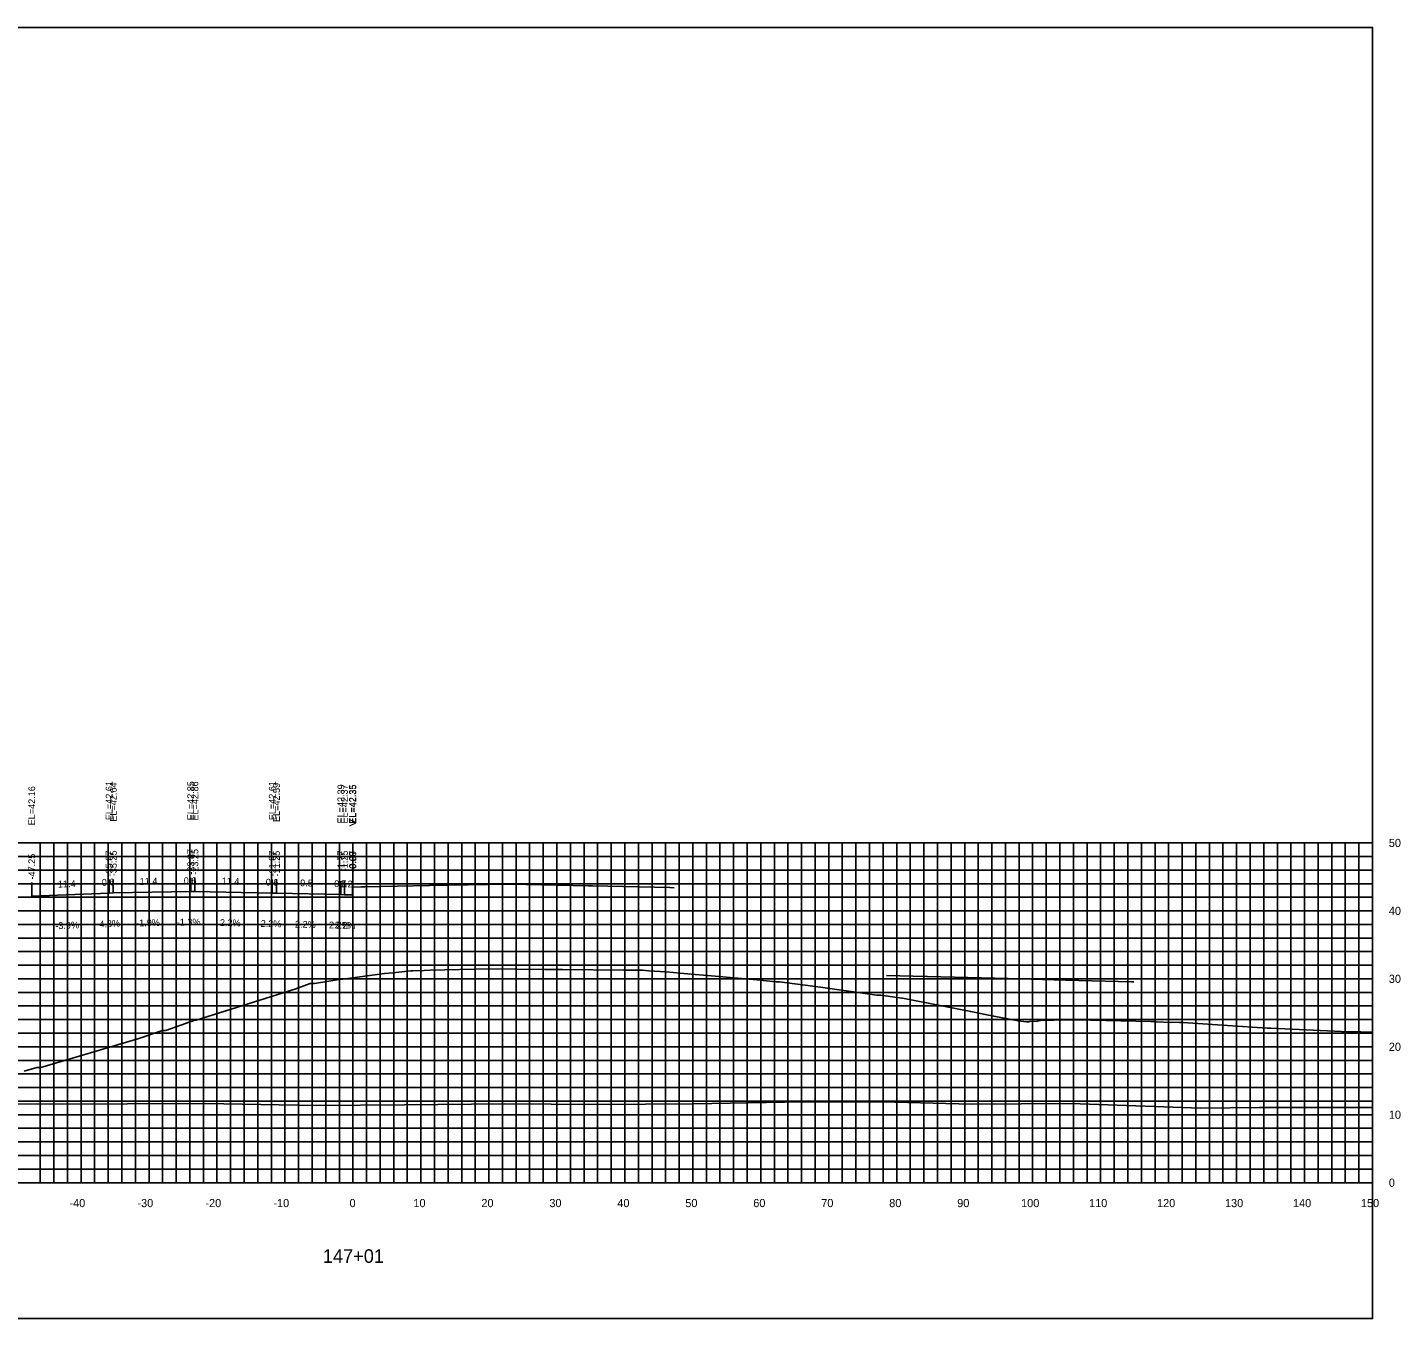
# Model space of a CAD drawing. Extents: x 1800880 to 1818864, y 245271 to 250560.
# Drawn here: x 1815699.4 to 1815901.4, y 246712 to 246902 of the extents above; entities that cross this region are included whole.
import ezdxf

# ---------------------------------------------------------------- set-up
doc = ezdxf.new("R2010")
doc.units = 0
for name, color, linetype in [('33', 7, 'Continuous'), ('ANNO-TXT', 7, 'Continuous'), ('AXIS', 7, 'Continuous'), ('CL-CNST', 7, 'Continuous'), ('DESIGN - DRAINAGE - Bridges', 7, 'Continuous'), ('Level 32', 7, 'Continuous'), ('Level 37', 7, 'Continuous'), ('Level 46', 7, 'Continuous'), ('Level 62', 7, 'Continuous'), ('SHT-BDR', 7, 'Continuous')]:
    doc.layers.add(name, color=color, linetype=linetype)

msp = doc.modelspace()

# ---------------------------------------------------------------- linework, layer by layer
at = {"layer": 'AXIS'}
msp.add_lwpolyline([(1815747.31, 246775.47), (1815747.38, 246775.47), (1815748.56, 246775.49), (1815749.08, 246775.5), (1815758.56, 246775.67), (1815769.94, 246775.88), (1815770.56, 246775.89), (1815781.94, 246775.64), (1815782.56, 246775.63), (1815793.94, 246775.38), (1815794.56, 246775.36)], dxfattribs=at)
at = {"layer": 'CL-CNST'}
msp.add_lwpolyline([(1815698.92, 246748.39), (1815700.83, 246748.89), (1815701.33, 246748.9), (1815701.39, 246748.91), (1815715.68, 246753.13), (1815719.27, 246754.35), (1815719.39, 246754.35), (1815719.78, 246754.36), (1815724.03, 246755.88), (1815724.27, 246755.89), (1815738.75, 246760.44), (1815741.02, 246761.26), (1815741.19, 246761.28), (1815741.39, 246761.28), (1815741.65, 246761.27), (1815745.56, 246761.93), (1815745.83, 246761.93), (1815751.97, 246762.73), (1815753.16, 246762.85), (1815755.83, 246763.12), (1815756.14, 246763.15), (1815757.78, 246763.19), (1815758.69, 246763.22), (1815767.33, 246763.44), (1815775.53, 246763.35), (1815778.13, 246763.34), (1815787.12, 246763.25), (1815789.89, 246763.21), (1815790.77, 246763.15), (1815793.39, 246762.99), (1815795.43, 246762.8), (1815797.07, 246762.65), (1815799.46, 246762.43), (1815806.71, 246761.82), (1815809.58, 246761.53), (1815809.76, 246761.53), (1815810.08, 246761.53), (1815816.08, 246760.71), (1815824.41, 246759.57), (1815824.57, 246759.57), (1815824.95, 246759.57), (1815828.05, 246759.1), (1815828.15, 246759.1), (1815838.2, 246757.13), (1815839.63, 246756.86), (1815840.33, 246756.73), (1815845.19, 246755.8), (1815846.4, 246755.65), (1815846.83, 246755.65), (1815846.84, 246755.66), (1815848.03, 246755.75), (1815848.69, 246755.86), (1815848.91, 246755.87), (1815848.93, 246755.87), (1815848.96, 246755.87), (1815848.98, 246755.87), (1815849.01, 246755.87), (1815849.04, 246755.87), (1815849.08, 246755.87), (1815849.11, 246755.87), (1815849.16, 246755.87), (1815849.21, 246755.87), (1815849.27, 246755.87), (1815849.35, 246755.87), (1815849.43, 246755.87), (1815849.54, 246755.87), (1815849.67, 246755.87), (1815849.84, 246755.87), (1815849.93, 246755.87), (1815850, 246755.87), (1815850.42, 246755.89), (1815851.04, 246755.91), (1815851.52, 246755.93), (1815855.8, 246755.86), (1815864.76, 246755.7), (1815864.96, 246755.68), (1815865.13, 246755.66), (1815865.27, 246755.65), (1815865.39, 246755.64), (1815865.49, 246755.63), (1815867.58, 246755.53), (1815867.81, 246755.59), (1815868.94, 246755.53), (1815868.96, 246755.52), (1815869.09, 246755.52), (1815869.31, 246755.52), (1815869.47, 246755.52), (1815870.16, 246755.48), (1815881.83, 246754.72), (1815882.16, 246754.72), (1815882.35, 246754.72), (1815892.74, 246754.23), (1815895.08, 246754.16), (1815895.48, 246754.16), (1815895.58, 246754.16), (1815897.31, 246754.12)], dxfattribs=at)
at = {"layer": 'DESIGN - DRAINAGE - Bridges'}
for p, q in [((1815897.31, 246731.96), (1815897.31, 246781.96)), ((1815897.37, 246781.96), (1815897.31, 246781.96)), ((1815897.37, 246771.96), (1815897.31, 246771.96)), ((1815897.37, 246761.96), (1815897.31, 246761.96)), ((1815897.37, 246751.96), (1815897.31, 246751.96)), ((1815897.37, 246741.96), (1815897.31, 246741.96)), ((1815597.31, 246731.96), (1815897.31, 246731.96)), ((1815707.31, 246731.9), (1815707.31, 246731.96)), ((1815717.31, 246731.9), (1815717.31, 246731.96)), ((1815727.31, 246731.9), (1815727.31, 246731.96)), ((1815737.31, 246731.9), (1815737.31, 246731.96)), ((1815747.31, 246731.9), (1815747.31, 246731.96)), ((1815757.31, 246731.9), (1815757.31, 246731.96)), ((1815767.31, 246731.9), (1815767.31, 246731.96)), ((1815777.31, 246731.9), (1815777.31, 246731.96)), ((1815787.31, 246731.9), (1815787.31, 246731.96)), ((1815797.31, 246731.9), (1815797.31, 246731.96)), ((1815807.31, 246731.9), (1815807.31, 246731.96)), ((1815817.31, 246731.9), (1815817.31, 246731.96)), ((1815827.31, 246731.9), (1815827.31, 246731.96)), ((1815837.31, 246731.9), (1815837.31, 246731.96)), ((1815847.31, 246731.9), (1815847.31, 246731.96)), ((1815857.31, 246731.9), (1815857.31, 246731.96)), ((1815867.31, 246731.9), (1815867.31, 246731.96)), ((1815877.31, 246731.9), (1815877.31, 246731.96)), ((1815887.31, 246731.9), (1815887.31, 246731.96)), ((1815897.31, 246731.9), (1815897.31, 246731.96)), ((1815897.37, 246731.96), (1815897.31, 246731.96))]:
    msp.add_line(p, q, dxfattribs=at)
at = {"layer": 'Level 37'}
for p, q in [((1815700.06, 246774.13), (1815700.06, 246776.13)), ((1815711.44, 246774.57), (1815711.44, 246776.57)), ((1815712.06, 246774.6), (1815712.06, 246776.6)), ((1815723.44, 246774.81), (1815723.44, 246776.81)), ((1815724.06, 246774.82), (1815724.06, 246776.82)), ((1815735.44, 246774.57), (1815735.44, 246776.57)), ((1815736.06, 246774.56), (1815736.06, 246776.56)), ((1815745.54, 246774.35), (1815745.54, 246776.35)), ((1815746.06, 246774.34), (1815746.06, 246776.34)), ((1815747.24, 246774.31), (1815747.24, 246776.31)), ((1815747.31, 246774.31), (1815747.31, 246776.31))]:
    msp.add_line(p, q, dxfattribs=at)
msp.add_lwpolyline([(1815597.31, 246711.96), (1815897.31, 246711.96), (1815897.31, 246901.96), (1815597.31, 246901.96)], close=True, dxfattribs=at)
at = {"layer": 'Level 46'}
for p, q in [((1815597.31, 246781.96), (1815897.31, 246781.96)), ((1815701.31, 246731.96), (1815701.31, 246781.96)), ((1815703.31, 246731.96), (1815703.31, 246781.96)), ((1815705.31, 246731.96), (1815705.31, 246781.96)), ((1815707.31, 246731.96), (1815707.31, 246781.96)), ((1815709.31, 246731.96), (1815709.31, 246781.96)), ((1815711.31, 246731.96), (1815711.31, 246781.96)), ((1815713.31, 246731.96), (1815713.31, 246781.96)), ((1815715.31, 246731.96), (1815715.31, 246781.96)), ((1815717.31, 246731.96), (1815717.31, 246781.96)), ((1815719.31, 246731.96), (1815719.31, 246781.96)), ((1815721.31, 246731.96), (1815721.31, 246781.96)), ((1815723.31, 246731.96), (1815723.31, 246781.96)), ((1815725.31, 246731.96), (1815725.31, 246781.96)), ((1815727.31, 246731.96), (1815727.31, 246781.96)), ((1815729.31, 246731.96), (1815729.31, 246781.96)), ((1815731.31, 246731.96), (1815731.31, 246781.96)), ((1815733.31, 246731.96), (1815733.31, 246781.96)), ((1815735.31, 246731.96), (1815735.31, 246781.96)), ((1815737.31, 246731.96), (1815737.31, 246781.96)), ((1815739.31, 246731.96), (1815739.31, 246781.96)), ((1815741.31, 246731.96), (1815741.31, 246781.96)), ((1815743.31, 246731.96), (1815743.31, 246781.96)), ((1815745.31, 246731.96), (1815745.31, 246781.96)), ((1815747.31, 246731.96), (1815747.31, 246781.96)), ((1815749.31, 246731.96), (1815749.31, 246781.96)), ((1815751.31, 246731.96), (1815751.31, 246781.96)), ((1815753.31, 246731.96), (1815753.31, 246781.96)), ((1815755.31, 246731.96), (1815755.31, 246781.96)), ((1815757.31, 246731.96), (1815757.31, 246781.96)), ((1815759.31, 246731.96), (1815759.31, 246781.96)), ((1815761.31, 246731.96), (1815761.31, 246781.96)), ((1815763.31, 246731.96), (1815763.31, 246781.96)), ((1815765.31, 246731.96), (1815765.31, 246781.96)), ((1815767.31, 246731.96), (1815767.31, 246781.96)), ((1815769.31, 246731.96), (1815769.31, 246781.96)), ((1815771.31, 246731.96), (1815771.31, 246781.96)), ((1815773.31, 246731.96), (1815773.31, 246781.96)), ((1815775.31, 246731.96), (1815775.31, 246781.96)), ((1815777.31, 246731.96), (1815777.31, 246781.96)), ((1815779.31, 246731.96), (1815779.31, 246781.96)), ((1815781.31, 246731.96), (1815781.31, 246781.96)), ((1815783.31, 246731.96), (1815783.31, 246781.96)), ((1815785.31, 246731.96), (1815785.31, 246781.96)), ((1815787.31, 246731.96), (1815787.31, 246781.96)), ((1815789.31, 246731.96), (1815789.31, 246781.96)), ((1815791.31, 246731.96), (1815791.31, 246781.96)), ((1815793.31, 246731.96), (1815793.31, 246781.96)), ((1815795.31, 246731.96), (1815795.31, 246781.96)), ((1815797.31, 246731.96), (1815797.31, 246781.96)), ((1815799.31, 246731.96), (1815799.31, 246781.96)), ((1815801.31, 246731.96), (1815801.31, 246781.96)), ((1815803.31, 246731.96), (1815803.31, 246781.96)), ((1815805.31, 246731.96), (1815805.31, 246781.96)), ((1815807.31, 246731.96), (1815807.31, 246781.96)), ((1815809.31, 246731.96), (1815809.31, 246781.96)), ((1815811.31, 246731.96), (1815811.31, 246781.96)), ((1815813.31, 246731.96), (1815813.31, 246781.96)), ((1815815.31, 246731.96), (1815815.31, 246781.96)), ((1815817.31, 246731.96), (1815817.31, 246781.96)), ((1815819.31, 246731.96), (1815819.31, 246781.96)), ((1815821.31, 246731.96), (1815821.31, 246781.96)), ((1815823.31, 246731.96), (1815823.31, 246781.96)), ((1815825.31, 246731.96), (1815825.31, 246781.96)), ((1815827.31, 246731.96), (1815827.31, 246781.96)), ((1815829.31, 246731.96), (1815829.31, 246781.96)), ((1815831.31, 246731.96), (1815831.31, 246781.96)), ((1815833.31, 246731.96), (1815833.31, 246781.96)), ((1815835.31, 246731.96), (1815835.31, 246781.96)), ((1815837.31, 246731.96), (1815837.31, 246781.96)), ((1815839.31, 246731.96), (1815839.31, 246781.96)), ((1815841.31, 246731.96), (1815841.31, 246781.96)), ((1815843.31, 246731.96), (1815843.31, 246781.96)), ((1815845.31, 246731.96), (1815845.31, 246781.96)), ((1815847.31, 246731.96), (1815847.31, 246781.96)), ((1815849.31, 246731.96), (1815849.31, 246781.96)), ((1815851.31, 246731.96), (1815851.31, 246781.96)), ((1815853.31, 246731.96), (1815853.31, 246781.96)), ((1815855.31, 246731.96), (1815855.31, 246781.96)), ((1815857.31, 246731.96), (1815857.31, 246781.96)), ((1815859.31, 246731.96), (1815859.31, 246781.96)), ((1815861.31, 246731.96), (1815861.31, 246781.96)), ((1815863.31, 246731.96), (1815863.31, 246781.96)), ((1815865.31, 246731.96), (1815865.31, 246781.96)), ((1815867.31, 246731.96), (1815867.31, 246781.96)), ((1815869.31, 246731.96), (1815869.31, 246781.96)), ((1815871.31, 246731.96), (1815871.31, 246781.96)), ((1815873.31, 246731.96), (1815873.31, 246781.96)), ((1815875.31, 246731.96), (1815875.31, 246781.96)), ((1815877.31, 246731.96), (1815877.31, 246781.96)), ((1815879.31, 246731.96), (1815879.31, 246781.96)), ((1815881.31, 246731.96), (1815881.31, 246781.96)), ((1815883.31, 246731.96), (1815883.31, 246781.96)), ((1815885.31, 246731.96), (1815885.31, 246781.96)), ((1815887.31, 246731.96), (1815887.31, 246781.96)), ((1815889.31, 246731.96), (1815889.31, 246781.96)), ((1815891.31, 246731.96), (1815891.31, 246781.96)), ((1815893.31, 246731.96), (1815893.31, 246781.96)), ((1815895.31, 246731.96), (1815895.31, 246781.96)), ((1815897.31, 246731.96), (1815897.31, 246781.96)), ((1815597.31, 246779.96), (1815897.31, 246779.96)), ((1815597.31, 246777.96), (1815897.31, 246777.96)), ((1815597.31, 246775.96), (1815897.31, 246775.96)), ((1815597.31, 246773.96), (1815897.31, 246773.96)), ((1815597.31, 246771.96), (1815897.31, 246771.96)), ((1815597.31, 246769.96), (1815897.31, 246769.96)), ((1815597.31, 246767.96), (1815897.31, 246767.96)), ((1815597.31, 246765.96), (1815897.31, 246765.96)), ((1815597.31, 246763.96), (1815897.31, 246763.96)), ((1815597.31, 246761.96), (1815897.31, 246761.96)), ((1815597.31, 246759.96), (1815897.31, 246759.96)), ((1815597.31, 246757.96), (1815897.31, 246757.96)), ((1815597.31, 246755.96), (1815897.31, 246755.96)), ((1815597.31, 246753.96), (1815897.31, 246753.96)), ((1815597.31, 246751.96), (1815897.31, 246751.96)), ((1815597.31, 246749.96), (1815897.31, 246749.96)), ((1815597.31, 246747.96), (1815897.31, 246747.96)), ((1815597.31, 246745.96), (1815897.31, 246745.96)), ((1815597.31, 246743.96), (1815897.31, 246743.96)), ((1815597.31, 246741.96), (1815897.31, 246741.96)), ((1815597.31, 246739.96), (1815897.31, 246739.96)), ((1815597.31, 246737.96), (1815897.31, 246737.96)), ((1815597.31, 246735.96), (1815897.31, 246735.96)), ((1815597.31, 246733.96), (1815897.31, 246733.96)), ((1815597.31, 246731.96), (1815897.31, 246731.96))]:
    msp.add_line(p, q, dxfattribs=at)
at = {"layer": 'Level 62'}
for points in [[(1815700.06, 246774.13), (1815711.44, 246774.57), (1815712.06, 246774.6), (1815723.44, 246774.81), (1815724.06, 246774.82), (1815735.44, 246774.57), (1815736.06, 246774.56), (1815745.54, 246774.35), (1815746.06, 246774.34), (1815747.24, 246774.31), (1815747.31, 246774.31)], [(1815825.81, 246762.46), (1815831.69, 246762.31), (1815831.82, 246762.31), (1815843.72, 246761.99), (1815852.16, 246761.77), (1815861.87, 246761.52), (1815862.2, 246761.51)], [(1815597.31, 246743.88), (1815603.13, 246743.84), (1815605.72, 246743.84), (1815630.89, 246743.67), (1815636.27, 246743.67), (1815658.64, 246743.52), (1815666.37, 246743.54), (1815686.4, 246743.48), (1815696.13, 246743.53), (1815714.16, 246743.55), (1815725.62, 246743.61), (1815741.91, 246743.33), (1815754.88, 246743.4), (1815769.67, 246743.56), (1815783.29, 246743.47), (1815797.42, 246743.56), (1815810.83, 246743.79), (1815825.18, 246743.87), (1815838.31, 246743.51), (1815852.93, 246743.61), (1815872.03, 246742.94), (1815880.69, 246743.01), (1815897.31, 246743.01)]]:
    msp.add_lwpolyline(points, dxfattribs=at)

# ---------------------------------------------------------------- texts
for s, p in [('-40', (1815705.61, 246728.36)), ('-30', (1815715.61, 246728.36)), ('-20', (1815725.61, 246728.36)), ('-10', (1815735.61, 246728.36)), ('0', (1815746.81, 246728.36)), ('10', (1815756.21, 246728.36)), ('20', (1815766.21, 246728.36)), ('30', (1815776.21, 246728.36)), ('40', (1815786.21, 246728.36)), ('50', (1815796.21, 246728.36)), ('60', (1815806.21, 246728.36)), ('70', (1815816.21, 246728.36)), ('80', (1815826.21, 246728.36)), ('90', (1815836.21, 246728.36)), ('100', (1815845.61, 246728.36)), ('110', (1815855.61, 246728.36)), ('120', (1815865.61, 246728.36)), ('130', (1815875.61, 246728.36)), ('140', (1815885.61, 246728.36)), ('150', (1815895.61, 246728.36))]:
    msp.add_text(s, height=1.2).set_placement(p)
at = {"layer": '33'}
for s, p in [('50', (1815899.71, 246781.36)), ('40', (1815899.71, 246771.36)), ('30', (1815899.71, 246761.36)), ('20', (1815899.71, 246751.36)), ('10', (1815899.71, 246741.36)), ('0', (1815899.71, 246731.36))]:
    msp.add_text(s, height=1.2, dxfattribs=at).set_placement(p)
at = {"layer": 'ANNO-TXT'}
for s, rotation, p in [('11.4', 2.2501, (1815703.93, 246775.38)), ('0.6', 2.7548, (1815710.39, 246775.63)), ('11.4', 1.0602, (1815715.95, 246775.78)), ('0.6', 0.7198, (1815722.43, 246775.9)), ('11.4', 358.7397, (1815727.99, 246775.84)), ('0.6', 358.7397, (1815734.47, 246775.69)), ('9.5', 358.7397, (1815739.54, 246775.58)), ('0.5', 358.7397, (1815744.54, 246775.47)), ('1.2', 358.7397, (1815745.39, 246775.45)), ('-3.9%', 2.2501, (1815703.54, 246769.26)), ('-4.8%', 2.7548, (1815709.58, 246769.48)), ('-1.9%', 1.0602, (1815715.43, 246769.67)), ('-1.3%', 0.7198, (1815721.4, 246769.79)), ('2.2%', 358.7397, (1815727.73, 246769.74)), ('2.2%', 358.7397, (1815733.73, 246769.61)), ('2.2%', 358.7397, (1815738.78, 246769.5)), ('2.2%', 358.7397, (1815743.78, 246769.39)), ('2.2%', 358.7397, (1815744.63, 246769.37))]:
    msp.add_text(s, height=1, rotation=rotation, dxfattribs=at).set_placement(p)
at = {"layer": 'DESIGN - DRAINAGE - Bridges'}
msp.add_text('>', height=1.5, dxfattribs=at).set_placement((1815746.7, 246784.21))
at = {"layer": 'Level 32'}
msp.add_text('147+01', height=2, dxfattribs=at).set_placement((1815742.88, 246720.16))
at = {"layer": 'SHT-BDR'}
for s, p in [('EL=42.16', (1815700.56, 246784.55)), ('EL=42.61', (1815711.94, 246785.3)), ('EL=42.64', (1815712.56, 246785.08)), ('EL=42.85', (1815723.94, 246785.29)), ('EL=42.86', (1815724.56, 246785.25)), ('EL=42.61', (1815735.94, 246785.3)), ('EL=42.59', (1815736.56, 246785.03)), ('EL=42.39', (1815746.04, 246784.82)), ('EL=42.37', (1815746.56, 246784.81)), ('EL=42.35', (1815747.74, 246784.79)), ('EL=42.35', (1815747.81, 246784.78)), ('-23.25', (1815724.56, 246777.28)), ('-47.25', (1815700.56, 246776.58)), ('-35.87', (1815711.94, 246777.03)), ('-35.25', (1815712.56, 246777.06)), ('-23.87', (1815723.94, 246777.27)), ('-11.87', (1815735.94, 246777.03)), ('-11.25', (1815736.56, 246777.02)), ('-1.77', (1815746.04, 246777.8)), ('-1.25', (1815746.56, 246777.79)), ('-0.07', (1815747.74, 246777.76)), ('-0.00', (1815747.81, 246777.68))]:
    msp.add_text(s, height=1, rotation=90, dxfattribs=at).set_placement(p)

doc.saveas('drawing.dxf')
